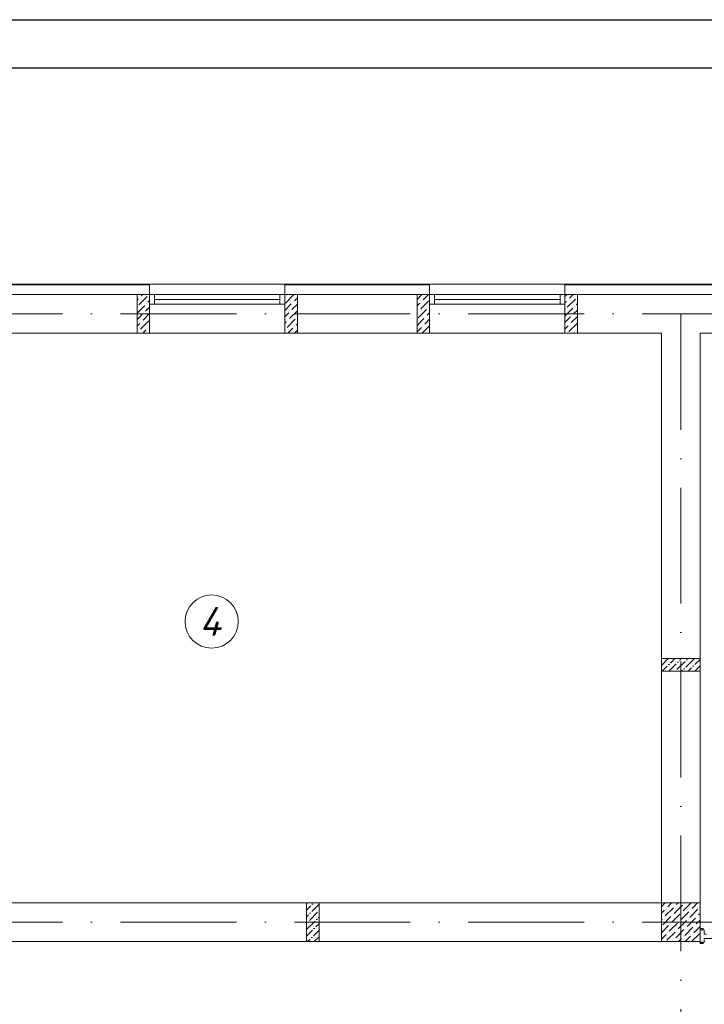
# Model space of a CAD drawing. Header units: millimetres. Extents: x 1114507 to 93926427, y 174473 to 817039.
# Tile 306 of 483: x 1812050 to 1819140, y 488452 to 498648. Entities that reach past the tile are written whole.
import ezdxf

# ---------------------------------------------------------------- set-up
doc = ezdxf.new("R2010")
doc.units = ezdxf.units.MM
doc.linetypes.add('ACAD_ISO10W100', pattern=[18, 12, -3, 0, -3])
for name, color, linetype, lineweight in [('Doors', 86, 'Continuous', 13), ('expl', 234, 'Continuous', 13), ('размеры', 12, 'Continuous', 15)]:
    doc.layers.add(name, color=color, linetype=linetype, lineweight=lineweight)
doc.styles.get("Standard").update_dxf_attribs({"font": 'isocpeui.ttf'})

# ---------------------------------------------------------------- blocks, each defined once
blk = doc.blocks.new('blok1qavmak')
at = {"lineweight": 0, "ltscale": 100}
h = blk.add_hatch(dxfattribs=at)
h.set_pattern_fill('ANSI36', color=256, scale=15, style=0)
h.set_pattern_definition([(45, (560091.36, -597321.81), (25.2569703, 92.6088912), [119.0625, -23.8125, 0, -23.8125])])
h.paths.add_polyline_path([(1514761, 778855), (1514761, 778725), (1514361, 778725), (1514361, 778855)])
h = blk.add_hatch(dxfattribs=at)
h.set_pattern_fill('ANSI36', color=256, scale=15, style=0)
h.set_pattern_definition([(45, (683832.21, -91698.88), (25.2569703, 92.6088912), [119.0625, -23.8125, 0, -23.8125])])
h.paths.add_polyline_path([(1510816, 775925), (1510686, 775925), (1510686, 776325), (1510816, 776325)])
at = {"color": 252, "lineweight": 0, "ltscale": 100}
for p, q in [((1509061, 782732), (1507561, 782732)), ((1509061, 782625), (1509061, 782732)), ((1511961, 782732), (1510461, 782732)), ((1510461, 782625), (1510461, 782732)), ((1511961, 782625), (1511961, 782732)), ((1515061, 782732), (1513361, 782732)), ((1513361, 782625), (1513361, 782732))]:
    blk.add_line(p, q, dxfattribs=at)
at = {"color": 32, "lineweight": 0, "ltscale": 100}
for p, q in [((1509061, 782725), (1507561, 782725)), ((1511961, 782725), (1510461, 782725)), ((1515061, 782725), (1513361, 782725))]:
    blk.add_line(p, q, dxfattribs=at)
at = {"lineweight": 0, "ltscale": 100}
for p, q in [((1510461, 782732), (1509061, 782732)), ((1513361, 782732), (1511961, 782732)), ((1509061, 782625), (1507561, 782625)), ((1509061, 782625), (1509061, 782225)), ((1511961, 782625), (1510461, 782625)), ((1510461, 782625), (1510461, 782225)), ((1511961, 782625), (1511961, 782225)), ((1515061, 782625), (1513361, 782625)), ((1513361, 782625), (1513361, 782225)), ((1509061, 782225), (1507561, 782225)), ((1510461, 782225), (1509061, 782225)), ((1511961, 782225), (1510461, 782225)), ((1513361, 782225), (1511961, 782225)), ((1514361, 782225), (1513361, 782225)), ((1514361, 776325), (1514361, 782225)), ((1515061, 782225), (1514761, 782225)), ((1514761, 776325), (1514761, 782225)), ((1514361, 776325), (1507011, 776325)), ((1514761, 775925), (1507011, 775925))]:
    blk.add_line(p, q, dxfattribs=at)
at = {"linetype": 'Continuous', "lineweight": 0, "ltscale": 100}
for p, q in [((1508931, 782568, 0), (1508942, 782579, 0)), ((1508951, 782520, 0), (1509035, 782604, 0)), ((1508959, 782596, 0), (1508959, 782596, 0)), ((1508976, 782613, 0), (1508988, 782625, 0)), ((1509043, 782545, 0), (1509061, 782563, 0)), ((1509052, 782621, 0), (1509052, 782621, 0)), ((1510468, 782537, 0), (1510552, 782621, 0)), ((1510476, 782613, 0), (1510476, 782613, 0)), ((1510544, 782545, 0), (1510544, 782545, 0)), ((1510561, 782562, 0), (1510591, 782592, 0)), ((1511831, 782575, 0), (1511880, 782625, 0)), ((1511831, 782508, 0), (1511860, 782537, 0)), ((1511868, 782478, 0), (1511952, 782562, 0)), ((1511877, 782554, 0), (1511877, 782554, 0)), ((1511893, 782571, 0), (1511948, 782625, 0)), ((1513361, 782605, 0), (1513381, 782625, 0)), ((1513361, 782538, 0), (1513377, 782554, 0)), ((1513386, 782495, 0), (1513470, 782579, 0)), ((1513394, 782571, 0), (1513394, 782571, 0)), ((1513411, 782587, 0), (1513448, 782625, 0)), ((1513478, 782520, 0), (1513491, 782533, 0)), ((1513487, 782596, 0), (1513487, 782596, 0)), ((1508931, 782433, 0), (1509010, 782512, 0)), ((1508934, 782503, 0), (1508934, 782503, 0)), ((1509001, 782436, 0), (1509001, 782436, 0)), ((1509018, 782453, 0), (1509061, 782496, 0)), ((1509026, 782529, 0), (1509026, 782529, 0)), ((1510461, 782462, 0), (1510527, 782529, 0)), ((1510461, 782395, 0), (1510502, 782436, 0)), ((1510510, 782377, 0), (1510591, 782458, 0)), ((1510519, 782453, 0), (1510519, 782453, 0)), ((1510535, 782470, 0), (1510591, 782525, 0)), ((1511831, 782441, 0), (1511834, 782444, 0)), ((1511843, 782385, 0), (1511927, 782470, 0)), ((1511851, 782461, 0), (1511851, 782461, 0)), ((1511935, 782411, 0), (1511961, 782436, 0)), ((1511944, 782486, 0), (1511944, 782486, 0)), ((1511961, 782503, 0), (1511961, 782503, 0)), ((1513361, 782403, 0), (1513444, 782486, 0)), ((1513369, 782478, 0), (1513369, 782478, 0)), ((1513453, 782428, 0), (1513491, 782465, 0)), ((1513461, 782503, 0), (1513461, 782503, 0)), ((1508931, 782366, 0), (1508984, 782419, 0)), ((1508967, 782268, 0), (1509052, 782352, 0)), ((1508976, 782343, 0), (1508976, 782343, 0)), ((1508993, 782360, 0), (1509061, 782428, 0)), ((1510461, 782328, 0), (1510476, 782343, 0)), ((1510485, 782284, 0), (1510569, 782369, 0)), ((1510493, 782360, 0), (1510493, 782360, 0)), ((1510586, 782385, 0), (1510586, 782385, 0)), ((1511831, 782306, 0), (1511902, 782377, 0)), ((1511910, 782318, 0), (1511961, 782369, 0)), ((1511919, 782394, 0), (1511919, 782394, 0)), ((1513361, 782335, 0), (1513419, 782394, 0)), ((1513428, 782335, 0), (1513491, 782398, 0)), ((1513436, 782411, 0), (1513436, 782411, 0)), ((1508931, 782298, 0), (1508959, 782326, 0)), ((1508931, 782231, 0), (1508934, 782234, 0)), ((1508951, 782251, 0), (1508951, 782251, 0)), ((1508992, 782225, 0), (1509026, 782259, 0)), ((1509043, 782276, 0), (1509043, 782276, 0)), ((1509060, 782293, 0), (1509061, 782294, 0)), ((1510468, 782268, 0), (1510468, 782268, 0)), ((1510493, 782225, 0), (1510544, 782276, 0)), ((1510560, 782225, 0), (1510591, 782256, 0)), ((1510561, 782293, 0), (1510561, 782293, 0)), ((1510577, 782310, 0), (1510591, 782323, 0)), ((1511831, 782239, 0), (1511877, 782284, 0)), ((1511885, 782225, 0), (1511961, 782301, 0)), ((1511893, 782301, 0), (1511893, 782301, 0)), ((1511961, 782234, 0), (1511961, 782234, 0)), ((1513361, 782268, 0), (1513394, 782301, 0)), ((1513402, 782242, 0), (1513487, 782326, 0)), ((1513411, 782318, 0), (1513411, 782318, 0)), ((1513453, 782225, 0), (1513461, 782234, 0)), ((1513478, 782251, 0), (1513478, 782251, 0)), ((1509060, 782225, 0), (1509061, 782226, 0)), ((1513386, 782225, 0), (1513386, 782225, 0)), ((1514361, 776286), (1514400, 776325)), ((1514427, 776285), (1514467, 776325)), ((1514519, 776310), (1514534, 776325)), ((1514587, 776243), (1514669, 776325)), ((1514595, 776318), (1514595, 776318)), ((1514679, 776268), (1514736, 776325)), ((1514361, 776219), (1514393, 776251)), ((1514401, 776192), (1514485, 776276)), ((1514410, 776268), (1514410, 776268)), ((1514494, 776217), (1514578, 776302)), ((1514502, 776293), (1514502, 776293)), ((1514561, 776150), (1514645, 776234)), ((1514570, 776226), (1514570, 776226)), ((1514654, 776175), (1514738, 776260)), ((1514662, 776251), (1514662, 776251)), ((1514746, 776201), (1514761, 776215)), ((1514755, 776276), (1514755, 776276)), ((1514361, 776152), (1514368, 776158)), ((1514376, 776100), (1514460, 776184)), ((1514384, 776175), (1514384, 776175)), ((1514443, 776032), (1514528, 776116)), ((1514469, 776125), (1514553, 776209)), ((1514477, 776201), (1514477, 776201)), ((1514536, 776057), (1514620, 776142)), ((1514544, 776133), (1514544, 776133)), ((1514629, 776083), (1514713, 776167)), ((1514637, 776158), (1514637, 776158)), ((1514721, 776108), (1514761, 776148)), ((1514730, 776184), (1514730, 776184)), ((1514361, 776017), (1514435, 776091)), ((1514418, 775940), (1514502, 776024)), ((1514427, 776015), (1514427, 776015)), ((1514452, 776108), (1514452, 776108)), ((1514511, 775965), (1514595, 776049)), ((1514519, 776041), (1514519, 776041)), ((1514603, 775990), (1514688, 776074)), ((1514612, 776066), (1514612, 776066)), ((1514673, 775925), (1514755, 776007)), ((1514696, 776015), (1514761, 776080)), ((1514704, 776091), (1514704, 776091)), ((1514361, 775950), (1514410, 775999)), ((1514471, 775925), (1514477, 775931)), ((1514494, 775948), (1514494, 775948)), ((1514538, 775925), (1514570, 775956)), ((1514587, 775973), (1514587, 775973)), ((1514606, 775925), (1514662, 775982)), ((1514679, 775999), (1514679, 775999)), ((1514746, 775931), (1514746, 775931))]:
    blk.add_line(p, q, dxfattribs=at)
at = {"color": 5, "lineweight": 0}
for p, q in [((1509111, 782625), (1509061, 782625)), ((1509061, 782625), (1509061, 782525)), ((1510411, 782625), (1509111, 782625)), ((1509111, 782525), (1509111, 782625)), ((1510411, 782575), (1509111, 782575)), ((1510411, 782525), (1510411, 782625)), ((1510411, 782625), (1510461, 782625)), ((1510461, 782625), (1510461, 782525)), ((1512011, 782625), (1511961, 782625)), ((1511961, 782625), (1511961, 782525)), ((1513311, 782625), (1512011, 782625)), ((1512011, 782525), (1512011, 782625)), ((1513311, 782575), (1512011, 782575)), ((1513311, 782525), (1513311, 782625)), ((1513311, 782625), (1513361, 782625)), ((1513361, 782625), (1513361, 782525)), ((1509061, 782525), (1509111, 782525)), ((1510411, 782525), (1509111, 782525)), ((1510461, 782525), (1510411, 782525)), ((1511961, 782525), (1512011, 782525)), ((1513311, 782525), (1512011, 782525)), ((1513361, 782525), (1513311, 782525))]:
    blk.add_line(p, q, dxfattribs=at)
at = {"color": 1, "linetype": 'ACAD_ISO10W100', "lineweight": 0, "ltscale": 100}
for p, q in [((1518961, 782425), (1491961, 782425)), ((1514561, 782425), (1514561, 773125)), ((1518961, 776125), (1491961, 776125))]:
    blk.add_line(p, q, dxfattribs=at)
at = {"layer": 'Doors', "lineweight": 0}
for p, q in [((1514761, 776060), (1514794, 776060)), ((1514761, 776048), (1514761, 776060)), ((1514761, 775917), (1514761, 776048)), ((1514761, 776048), (1514779, 776048)), ((1514761, 776048), (1514779, 776048)), ((1514761, 776048), (1514761, 776048)), ((1514779, 776048), (1514779, 776042)), ((1514779, 776042), (1514784, 776042)), ((1514784, 776048), (1514803, 776048)), ((1514784, 776048), (1514784, 776042)), ((1514794, 776048), (1514794, 776060)), ((1514803, 776001), (1514803, 776048)), ((1514761, 775917), (1514779, 775917)), ((1514761, 775917), (1514761, 775917)), ((1514761, 775917), (1514761, 775904)), ((1514779, 775922), (1514784, 775922)), ((1514779, 775917), (1514779, 775922)), ((1514784, 775917), (1514784, 775922)), ((1514784, 775917), (1514803, 775917)), ((1514794, 775917), (1514794, 775904)), ((1514803, 776001), (1514829, 776001)), ((1514803, 775959), (1515742, 775959)), ((1514803, 775917), (1514803, 775959)), ((1514761, 775904), (1514794, 775904))]:
    blk.add_line(p, q, dxfattribs=at)
at = {"layer": 'размеры', "lineweight": 0, "ltscale": 5}
for p, q in [((1509061, 782625), (1508931, 782625)), ((1508931, 782625), (1508931, 782225)), ((1509061, 782225), (1509061, 782625)), ((1510591, 782625), (1510461, 782625)), ((1510461, 782625), (1510461, 782225)), ((1510591, 782225), (1510591, 782625)), ((1511961, 782625), (1511831, 782625)), ((1511831, 782625), (1511831, 782225)), ((1511961, 782225), (1511961, 782625)), ((1513491, 782625), (1513361, 782625)), ((1513361, 782625), (1513361, 782225)), ((1513491, 782225), (1513491, 782625)), ((1508931, 782225), (1509061, 782225)), ((1510461, 782225), (1510591, 782225)), ((1511831, 782225), (1511961, 782225)), ((1513361, 782225), (1513491, 782225)), ((1514761, 776325), (1514361, 776325)), ((1514361, 776325), (1514361, 775925)), ((1514761, 775925), (1514761, 776325)), ((1514361, 775925), (1514761, 775925))]:
    blk.add_line(p, q, dxfattribs=at)
for points in [[(1514761, 778855), (1514761, 778725), (1514361, 778725), (1514361, 778855)], [(1514761, 778725), (1514761, 778855), (1514361, 778855), (1514361, 778725)], [(1510686, 775925), (1510816, 775925), (1510816, 776325), (1510686, 776325)]]:
    blk.add_lwpolyline(points, close=True, dxfattribs=at)

msp = doc.modelspace()

# ---------------------------------------------------------------- linework, layer by layer
at = {"color": 5, "elevation": 0}
msp.add_lwpolyline([(1788326.7, 498647.8), (1841184.7, 498647.8), (1841184.7, 468947.8), (1788326.7, 468947.8)], close=True, dxfattribs=at)
at = {"color": 5, "lineweight": 30, "elevation": 0}
msp.add_lwpolyline([(1790326.7, 498147.8), (1840684.7, 498147.8), (1840684.7, 469447.8), (1790326.7, 469447.8)], close=True, dxfattribs=at)
at = {"layer": 'Defpoints', "color": 3, "linetype": 'ByBlock', "elevation": 0}
msp.add_lwpolyline([(1788326.7, 498647.8), (1830326.7, 498647.8), (1830326.7, 468947.8), (1788326.7, 468947.8)], close=True, dxfattribs=at)
at = {"layer": 'expl', "lineweight": 0}
msp.add_circle((1814038.1, 492415.3), 275.1, dxfattribs=at)

# ---------------------------------------------------------------- texts
at = {"lineweight": 0, "insert": (1814134.5, 492266.6), "char_height": 300, "width": 349.19, "attachment_point": 9}
msp.add_mtext('4', dxfattribs=at)

# ---------------------------------------------------------------- next in the draw order: block references
at = {"color": 0}
msp.add_blockref('blok1qavmak', (304334.6, -286823.9), dxfattribs=at)

doc.saveas('drawing.dxf')
